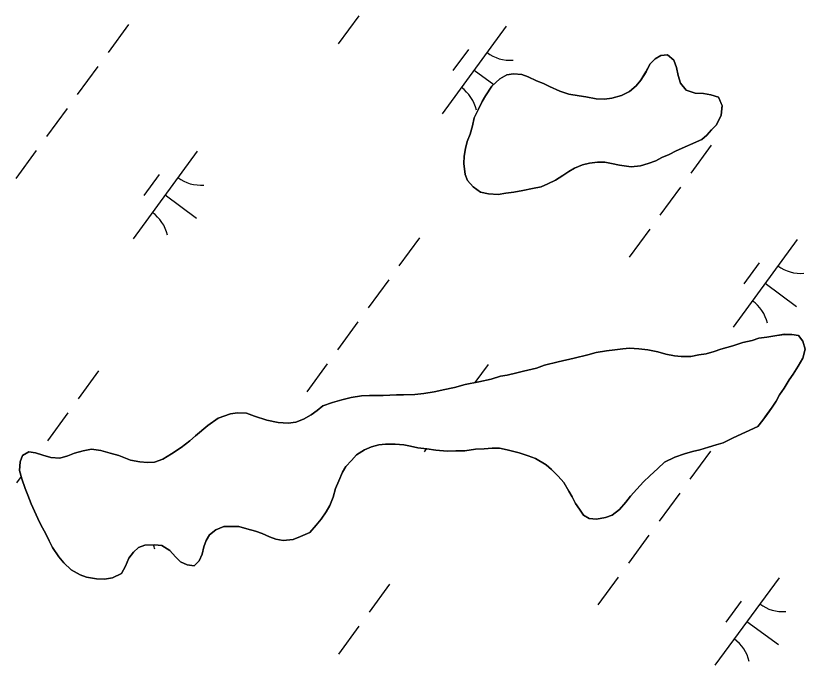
# Model space of a CAD drawing. Extents: x 3905714 to 3926767, y 183354 to 205755.
# Drawn here: x 3915807.3 to 3916171.3, y 196512.4 to 196811.8 of the extents above; entities that cross this region are included whole.
import ezdxf

# ---------------------------------------------------------------- set-up
doc = ezdxf.new("R2010")
doc.units = 0
doc.layers.add('V-TOPO-SHOR', color=7, linetype='Continuous')
doc.layers.add('V-WETL-SWMP', color=7, linetype='Continuous')

msp = doc.modelspace()

# ---------------------------------------------------------------- linework, layer by layer
at = {"layer": 'V-TOPO-SHOR'}
for points in [[(3916111.8, 196749.64), (3916108.66, 196747.83), (3916105.26, 196746.54), (3916102.38, 196744.99), (3916098.97, 196743.7), (3916095.31, 196742.68), (3916091.13, 196742.18), (3916085.65, 196743), (3916082, 196743.8), (3916078.87, 196744.34), (3916075.47, 196744.36), (3916071.81, 196743.86), (3916068.67, 196743.1), (3916065.01, 196741.55), (3916062.39, 196740), (3916059.5, 196738.19), (3916056.1, 196736.12), (3916052.69, 196734.31), (3916049.55, 196733.02), (3916045.63, 196732.26), (3916041.18, 196731.24), (3916037, 196730.49), (3916033.34, 196729.99), (3916029.68, 196729.48), (3916025.24, 196729.77), (3916021.59, 196730.58), (3916018.21, 196732.95), (3916015.61, 196735.83), (3916014.58, 196738.71), (3916013.83, 196743.68), (3916014.11, 196747.07), (3916014.65, 196750.73), (3916015.46, 196753.86), (3916016.78, 196757.24), (3916017.85, 196761.16), (3916018.66, 196764.81), (3916020.5, 196768.45), (3916022.36, 196772.36), (3916023.94, 196774.96), (3916026.84, 196779.39), (3916030.51, 196782.76), (3916033.66, 196784.57), (3916036.79, 196785.07), (3916040.71, 196784.79), (3916043.58, 196783.73), (3916047.48, 196781.88), (3916050.61, 196780.55), (3916053.48, 196779.23), (3916058.17, 196777.11), (3916062.33, 196775.78), (3916067.03, 196774.97), (3916070.16, 196774.43), (3916074.86, 196773.62), (3916078.78, 196773.34), (3916082.17, 196773.84), (3916086.62, 196775.12), (3916090.29, 196776.93), (3916093.44, 196779.52), (3916095.54, 196782.12), (3916097.91, 196786.02), (3916099.76, 196789.67), (3916102.13, 196792), (3916104.75, 196793.56), (3916107.88, 196793.8), (3916110.74, 196791.43), (3916112.03, 196788.03), (3916112.79, 196784.37), (3916113.81, 196780.7), (3916116.41, 196777.55), (3916120.58, 196776.23), (3916124.5, 196775.94), (3916127.89, 196775.4), (3916131.28, 196774.33), (3916133.08, 196770.4), (3916132.53, 196765.97), (3916130.42, 196761.54), (3916128.06, 196759.21), (3916125.95, 196756.87), (3916123.59, 196754.79), (3916111.8, 196749.64)], [(3915824.23, 196566.67), (3915822.68, 196569.81), (3915821.13, 196572.96), (3915818.8, 196577.15), (3915817.51, 196580.03), (3915815.96, 196583.43), (3915814.42, 196586.84), (3915812.87, 196590.77), (3915811.59, 196593.9), (3915810.05, 196598.36), (3915809.02, 196602.28), (3915809.31, 196606.19), (3915810.37, 196609.06), (3915813.25, 196610.87), (3915816.38, 196610.33), (3915819.77, 196609.27), (3915823.42, 196608.2), (3915827.6, 196607.91), (3915831.26, 196608.94), (3915834.4, 196610.23), (3915838.33, 196611.25), (3915842.25, 196612.01), (3915846.42, 196611.46), (3915850.86, 196610.13), (3915854.77, 196609.06), (3915860.24, 196606.94), (3915864.42, 196606.13), (3915868.07, 196605.85), (3915871.21, 196606.09), (3915875.13, 196607.38), (3915879.06, 196609.96), (3915883.52, 196612.81), (3915887.46, 196615.92), (3915890.08, 196618.26), (3915895.85, 196622.92), (3915900.58, 196626.29), (3915906.33, 196628.35), (3915909.47, 196628.85), (3915913.65, 196628.57), (3915917.29, 196627.24), (3915923.03, 196625.38), (3915928.25, 196624.3), (3915932.95, 196624.01), (3915936.35, 196624.52), (3915940.01, 196625.8), (3915943.42, 196627.87), (3915946.3, 196629.94), (3915948.93, 196632.02), (3915953.38, 196633.56), (3915957.56, 196634.84), (3915962.01, 196635.86), (3915966.71, 196636.61), (3915970.37, 196636.85), (3915976.64, 196636.82), (3915982.91, 196637.04), (3915986.04, 196637.02), (3915991.27, 196637.25), (3915995.45, 196637.75), (3916000.16, 196638.51), (3916005.12, 196639.52), (3916009.57, 196640.54), (3916014.54, 196641.82), (3916020.81, 196643.09), (3916026.57, 196644.36), (3916030.75, 196645.64), (3916033.89, 196646.15), (3916038.34, 196647.16), (3916041.48, 196647.93), (3916047.49, 196649.46), (3916051.16, 196650.74), (3916057.43, 196652.27), (3916064.75, 196654.06), (3916071.03, 196655.59), (3916074.96, 196656.61), (3916079.66, 196657.37), (3916083.58, 196657.87), (3916087.24, 196658.37), (3916090.38, 196658.61), (3916094.56, 196658.33), (3916098.73, 196657.78), (3916103.43, 196656.97), (3916107.08, 196655.9), (3916110.99, 196655.1), (3916114.12, 196654.82), (3916118.56, 196654.79), (3916122.22, 196655.55), (3916125.62, 196656.05), (3916129.28, 196657.08), (3916132.42, 196658.11), (3916137.92, 196659.64), (3916142.63, 196661.18), (3916146.81, 196662.2), (3916149.95, 196663.22), (3916153.61, 196663.73), (3916158.32, 196664.48), (3916161.72, 196664.98), (3916165.11, 196664.97), (3916168.24, 196664.42), (3916170.31, 196661.8), (3916171.34, 196658.14), (3916170.27, 196653.97)], [(3916170.27, 196653.97), (3916168.16, 196650.32), (3916165.79, 196646.68), (3916163.94, 196644.08), (3916161.57, 196640.18), (3916159.46, 196637.05), (3916157.88, 196634.19), (3916156.04, 196631.33), (3916153.66, 196627.94), (3916151.82, 196625.34), (3916149.45, 196622.48), (3916138.19, 196617.33)], [(3916138.19, 196617.33), (3916133.48, 196615.01), (3916130.34, 196613.98), (3916126.68, 196612.95), (3916122.75, 196611.67), (3916119.35, 196610.91), (3916115.69, 196609.88), (3916111.24, 196608.35), (3916106.52, 196606.02), (3916103.37, 196603.17), (3916099.7, 196599.79), (3916096.81, 196596.94), (3916093.66, 196593.56), (3916090.76, 196590.44), (3916088.66, 196587.58), (3916085.76, 196584.21), (3916082.35, 196581.61), (3916079.21, 196580.59), (3916075.03, 196579.83), (3916071.64, 196580.11), (3916069.03, 196581.69), (3916067.22, 196584.31), (3916065.41, 196586.93), (3916063.86, 196590.08), (3916062.31, 196592.7), (3916059.98, 196596.63), (3916057.39, 196599.52), (3916054.27, 196602.67), (3916051.93, 196604.77), (3916046.99, 196607.67), (3916043.6, 196609), (3916039.43, 196610.33), (3916033.95, 196611.67), (3916030.3, 196612.47), (3916026.9, 196612.49), (3916023.25, 196612.25), (3916019.33, 196612.02), (3916014.36, 196611.26), (3916010.18, 196611.29), (3916006.26, 196611.05), (3916001.04, 196611.6), (3915996.87, 196612.15), (3915992.69, 196612.7), (3915989.3, 196613.5), (3915986.17, 196614.04), (3915982.25, 196614.32), (3915977.81, 196614.35), (3915974.68, 196614.11), (3915971.28, 196613.08), (3915968.14, 196611.79), (3915964.46, 196609.46), (3915962.1, 196606.87), (3915959.47, 196604.01), (3915957.89, 196601.41), (3915956.3, 196597.5), (3915954.71, 196593.85), (3915953.64, 196589.94), (3915952.05, 196586.03), (3915950.47, 196583.17), (3915948.1, 196579.79), (3915945.73, 196576.93), (3915942.84, 196573.55), (3915938.65, 196571.74), (3915935.25, 196570.46), (3915930.54, 196569.96), (3915927.15, 196570.51), (3915924.28, 196571.57), (3915920.9, 196573.16), (3915917.77, 196574.22), (3915913.86, 196575.29), (3915910.21, 196576.35), (3915906.29, 196576.37), (3915903.16, 196576.39), (3915899.49, 196574.85), (3915896.6, 196572.52), (3915895.02, 196569.91), (3915893.96, 196567.05), (3915893.16, 196563.65), (3915891.83, 196560.53), (3915889.47, 196558.19), (3915886.34, 196558.73), (3915883.21, 196560.06), (3915880.88, 196562.42), (3915878.28, 196565.31), (3915874.64, 196567.68), (3915871.24, 196567.96), (3915866.8, 196567.73), (3915863.92, 196566.7), (3915861.56, 196564.62), (3915859.45, 196561.76), (3915857.87, 196558.12), (3915856.02, 196554.73), (3915851.83, 196552.67), (3915848.17, 196552.16), (3915844.51, 196552.19), (3915839.81, 196553), (3915836.95, 196554.06), (3915832.78, 196556.43), (3915829.41, 196559.59), (3915827.07, 196562.47), (3915824.23, 196566.67)]]:
    msp.add_lwpolyline(points, dxfattribs=at)
at = {"layer": 'V-WETL-SWMP'}
for p, q in [((3915965.44, 196811.84), (3915955.98, 196798.93)), ((3915859.28, 196807.8), (3915849.82, 196794.89)), ((3916033.45, 196807), (3916003.9, 196766.67)), ((3916015.99, 196796.24), (3916008.9, 196786.56)), ((3916102.13, 196792), (3916099.76, 196789.67)), ((3916104.75, 196793.55), (3916102.13, 196792)), ((3916107.89, 196793.8), (3916104.75, 196793.55)), ((3916110.74, 196791.43), (3916107.89, 196793.8)), ((3916112.03, 196788.03), (3916110.74, 196791.43)), ((3915845.09, 196788.44), (3915835.64, 196775.53)), ((3916099.76, 196789.67), (3916097.92, 196786.02)), ((3916112.79, 196784.37), (3916112.03, 196788.03)), ((3916018.67, 196786.84), (3916027.73, 196780.2)), ((3916033.66, 196784.57), (3916030.51, 196782.76)), ((3916036.79, 196785.07), (3916033.66, 196784.57)), ((3916040.71, 196784.79), (3916036.79, 196785.07)), ((3916043.58, 196783.73), (3916040.71, 196784.79)), ((3916097.92, 196786.02), (3916095.54, 196782.12)), ((3916113.81, 196780.7), (3916112.79, 196784.37)), ((3916030.51, 196782.76), (3916026.84, 196779.39)), ((3916047.48, 196781.88), (3916043.58, 196783.73)), ((3916050.61, 196780.55), (3916047.48, 196781.88)), ((3916053.48, 196779.23), (3916050.61, 196780.55)), ((3916095.54, 196782.12), (3916093.44, 196779.52)), ((3916116.41, 196777.55), (3916113.81, 196780.7)), ((3916026.84, 196779.39), (3916023.94, 196774.96)), ((3916058.16, 196777.11), (3916053.48, 196779.23)), ((3916062.33, 196775.78), (3916058.16, 196777.11)), ((3916090.29, 196776.93), (3916086.62, 196775.12)), ((3916093.44, 196779.52), (3916090.29, 196776.93)), ((3916120.58, 196776.23), (3916116.41, 196777.55)), ((3916023.94, 196774.96), (3916022.35, 196772.36)), ((3916067.03, 196774.97), (3916062.33, 196775.78)), ((3916070.16, 196774.43), (3916067.03, 196774.97)), ((3916074.86, 196773.62), (3916070.16, 196774.43)), ((3916078.77, 196773.34), (3916074.86, 196773.62)), ((3916082.17, 196773.84), (3916078.77, 196773.34)), ((3916086.62, 196775.12), (3916082.17, 196773.84)), ((3916124.5, 196775.94), (3916120.58, 196776.23)), ((3916127.89, 196775.4), (3916124.5, 196775.94)), ((3916131.28, 196774.33), (3916127.89, 196775.4)), ((3916133.08, 196770.41), (3916131.28, 196774.33)), ((3916022.35, 196772.36), (3916020.5, 196768.45)), ((3916132.53, 196765.97), (3916133.08, 196770.41)), ((3915830.91, 196769.08), (3915821.45, 196756.17)), ((3916020.5, 196768.45), (3916018.65, 196764.81)), ((3916130.42, 196761.54), (3916132.53, 196765.97)), ((3916018.65, 196764.81), (3916017.85, 196761.16)), ((3916017.85, 196761.16), (3916016.78, 196757.24)), ((3916125.95, 196756.87), (3916128.05, 196759.21)), ((3916128.05, 196759.21), (3916130.42, 196761.54)), ((3916016.78, 196757.24), (3916015.46, 196753.86)), ((3916123.59, 196754.79), (3916125.95, 196756.87)), ((3916015.46, 196753.86), (3916014.65, 196750.73)), ((3916111.81, 196749.64), (3916123.59, 196754.79)), ((3916127.99, 196752.25), (3916118.53, 196739.34)), ((3915816.72, 196749.72), (3915807.27, 196736.81)), ((3915890.91, 196749.39), (3915861.36, 196709.05)), ((3916014.65, 196750.73), (3916014.11, 196747.07)), ((3916105.26, 196746.54), (3916108.66, 196747.83)), ((3916108.66, 196747.83), (3916111.81, 196749.64)), ((3916014.11, 196747.07), (3916013.83, 196743.68)), ((3916071.81, 196743.86), (3916075.47, 196744.36)), ((3916075.47, 196744.36), (3916078.87, 196744.35)), ((3916078.87, 196744.35), (3916082, 196743.8)), ((3916098.97, 196743.7), (3916102.38, 196744.99)), ((3916102.38, 196744.99), (3916105.26, 196746.54)), ((3916013.83, 196743.68), (3916014.58, 196738.71)), ((3916062.39, 196740), (3916065.01, 196741.55)), ((3916065.01, 196741.55), (3916068.67, 196743.1)), ((3916068.67, 196743.1), (3916071.81, 196743.86)), ((3916082, 196743.8), (3916085.65, 196743)), ((3916085.65, 196743), (3916091.13, 196742.18)), ((3916091.13, 196742.18), (3916095.31, 196742.68)), ((3916095.31, 196742.68), (3916098.97, 196743.7)), ((3915873.46, 196738.62), (3915866.36, 196728.94)), ((3916014.58, 196738.71), (3916015.61, 196735.83)), ((3916056.1, 196736.12), (3916059.5, 196738.19)), ((3916059.5, 196738.19), (3916062.39, 196740)), ((3916015.61, 196735.83), (3916018.21, 196732.95)), ((3916049.55, 196733.02), (3916052.69, 196734.31)), ((3916052.69, 196734.31), (3916056.1, 196736.12)), ((3916018.21, 196732.95), (3916021.59, 196730.58)), ((3916021.59, 196730.58), (3916025.24, 196729.77)), ((3916025.24, 196729.77), (3916029.68, 196729.48)), ((3916029.68, 196729.48), (3916033.34, 196729.99)), ((3916033.34, 196729.99), (3916037, 196730.49)), ((3916037, 196730.49), (3916041.18, 196731.24)), ((3916041.18, 196731.24), (3916045.63, 196732.26)), ((3916045.63, 196732.26), (3916049.55, 196733.02)), ((3916113.8, 196732.89), (3916104.35, 196719.98)), ((3915876.13, 196729.22), (3915890.65, 196718.58)), ((3916099.62, 196713.53), (3916090.16, 196700.62)), ((3915993.46, 196709.49), (3915984, 196696.58)), ((3916167.63, 196708.7), (3916138.08, 196668.36)), ((3916150.17, 196697.93), (3916143.08, 196688.25)), ((3915979.27, 196690.13), (3915969.82, 196677.22)), ((3916152.85, 196688.53), (3916167.37, 196677.89)), ((3915965.09, 196670.77), (3915955.63, 196657.86)), ((3916158.32, 196664.48), (3916153.61, 196663.73)), ((3916161.72, 196664.99), (3916158.32, 196664.48)), ((3916165.11, 196664.96), (3916161.72, 196664.99)), ((3916168.24, 196664.42), (3916165.11, 196664.96)), ((3916170.32, 196661.8), (3916168.24, 196664.42)), ((3916142.63, 196661.18), (3916137.92, 196659.64)), ((3916146.81, 196662.2), (3916142.63, 196661.18)), ((3916149.95, 196663.22), (3916146.81, 196662.2)), ((3916153.61, 196663.73), (3916149.95, 196663.22)), ((3916171.34, 196658.14), (3916170.32, 196661.8)), ((3916079.66, 196657.37), (3916074.96, 196656.61)), ((3916083.58, 196657.87), (3916079.66, 196657.37)), ((3916087.24, 196658.37), (3916083.58, 196657.87)), ((3916090.38, 196658.61), (3916087.24, 196658.37)), ((3916094.56, 196658.33), (3916090.38, 196658.61)), ((3916098.73, 196657.78), (3916094.56, 196658.33)), ((3916103.43, 196656.97), (3916098.73, 196657.78)), ((3916107.08, 196655.9), (3916103.43, 196656.97)), ((3916129.28, 196657.08), (3916125.62, 196656.05)), ((3916132.42, 196658.1), (3916129.28, 196657.08)), ((3916137.92, 196659.64), (3916132.42, 196658.1)), ((3916170.27, 196653.96), (3916171.34, 196658.14)), ((3916064.76, 196654.06), (3916057.43, 196652.27)), ((3916071.03, 196655.59), (3916064.76, 196654.06)), ((3916074.96, 196656.61), (3916071.03, 196655.59)), ((3916110.99, 196655.1), (3916107.08, 196655.9)), ((3916114.12, 196654.82), (3916110.99, 196655.1)), ((3916118.56, 196654.79), (3916114.12, 196654.82)), ((3916122.22, 196655.55), (3916118.56, 196654.79)), ((3916125.62, 196656.05), (3916122.22, 196655.55)), ((3916168.16, 196650.32), (3916170.27, 196653.96)), ((3915950.9, 196651.41), (3915941.45, 196638.5)), ((3916025.09, 196651.08), (3916018.95, 196642.71)), ((3916047.49, 196649.46), (3916041.48, 196647.93)), ((3916051.16, 196650.74), (3916047.49, 196649.46)), ((3916057.43, 196652.27), (3916051.16, 196650.74)), ((3916165.79, 196646.68), (3916168.16, 196650.32)), ((3915845.49, 196648.12), (3915836.04, 196635.21)), ((3916033.89, 196646.15), (3916030.75, 196645.64)), ((3916038.34, 196647.16), (3916033.89, 196646.15)), ((3916041.48, 196647.93), (3916038.34, 196647.16)), ((3916163.94, 196644.08), (3916165.79, 196646.68)), ((3916020.81, 196643.09), (3916014.54, 196641.82)), ((3916026.57, 196644.36), (3916020.81, 196643.09)), ((3916030.75, 196645.64), (3916026.57, 196644.36)), ((3916161.57, 196640.17), (3916163.94, 196644.08)), ((3916000.16, 196638.51), (3915995.45, 196637.75)), ((3916005.12, 196639.52), (3916000.16, 196638.51)), ((3916009.57, 196640.54), (3916005.12, 196639.52)), ((3916007.63, 196640.32), (3916007.44, 196640.05)), ((3916014.54, 196641.82), (3916009.57, 196640.54)), ((3916159.46, 196637.05), (3916161.57, 196640.17)), ((3915962.01, 196635.86), (3915957.56, 196634.84)), ((3915966.71, 196636.61), (3915962.01, 196635.86)), ((3915970.37, 196636.85), (3915966.71, 196636.61)), ((3915976.64, 196636.82), (3915970.37, 196636.85)), ((3915982.91, 196637.04), (3915976.64, 196636.82)), ((3915986.04, 196637.02), (3915982.91, 196637.04)), ((3915991.27, 196637.25), (3915986.04, 196637.02)), ((3915995.45, 196637.75), (3915991.27, 196637.25)), ((3916157.88, 196634.19), (3916159.46, 196637.05)), ((3915948.93, 196632.02), (3915946.3, 196629.94)), ((3915953.38, 196633.56), (3915948.93, 196632.02)), ((3915957.56, 196634.84), (3915953.38, 196633.56)), ((3916153.66, 196627.95), (3916156.04, 196631.33)), ((3916156.04, 196631.33), (3916157.88, 196634.19)), ((3915831.31, 196628.76), (3915821.85, 196615.85)), ((3915906.33, 196628.35), (3915900.58, 196626.29)), ((3915909.47, 196628.85), (3915906.33, 196628.35)), ((3915913.65, 196628.57), (3915909.47, 196628.85)), ((3915917.3, 196627.24), (3915913.65, 196628.57)), ((3915943.42, 196627.87), (3915940.01, 196625.8)), ((3915946.3, 196629.94), (3915943.42, 196627.87)), ((3916151.82, 196625.34), (3916153.66, 196627.95)), ((3915900.58, 196626.29), (3915895.85, 196622.93)), ((3915923.03, 196625.38), (3915917.3, 196627.24)), ((3915928.25, 196624.3), (3915923.03, 196625.38)), ((3915932.95, 196624.01), (3915928.25, 196624.3)), ((3915936.35, 196624.52), (3915932.95, 196624.01)), ((3915940.01, 196625.8), (3915936.35, 196624.52)), ((3916149.45, 196622.48), (3916151.82, 196625.34)), ((3915895.85, 196622.93), (3915890.08, 196618.26)), ((3916138.19, 196617.33), (3916149.45, 196622.48)), ((3915890.08, 196618.26), (3915887.46, 196615.92)), ((3916133.48, 196615), (3916138.19, 196617.33)), ((3915887.46, 196615.92), (3915883.52, 196612.81)), ((3915968.14, 196611.79), (3915971.28, 196613.08)), ((3915971.28, 196613.08), (3915974.68, 196614.11)), ((3915974.68, 196614.11), (3915977.81, 196614.35)), ((3915977.81, 196614.35), (3915982.25, 196614.32)), ((3915982.25, 196614.32), (3915986.17, 196614.04)), ((3915986.17, 196614.04), (3915989.3, 196613.5)), ((3915989.3, 196613.5), (3915992.69, 196612.69)), ((3916126.68, 196612.95), (3916130.34, 196613.98)), ((3916130.34, 196613.98), (3916133.48, 196615)), ((3915813.25, 196610.87), (3915810.37, 196609.06)), ((3915816.38, 196610.33), (3915813.25, 196610.87)), ((3915819.77, 196609.27), (3915816.38, 196610.33)), ((3915834.4, 196610.23), (3915831.26, 196608.94)), ((3915838.33, 196611.25), (3915834.4, 196610.23)), ((3915842.25, 196612.01), (3915838.33, 196611.25)), ((3915846.43, 196611.46), (3915842.25, 196612.01)), ((3915850.86, 196610.13), (3915846.43, 196611.46)), ((3915854.77, 196609.06), (3915850.86, 196610.13)), ((3915879.06, 196609.96), (3915875.13, 196607.38)), ((3915883.52, 196612.81), (3915879.06, 196609.96)), ((3915962.1, 196606.87), (3915964.46, 196609.46)), ((3915964.46, 196609.46), (3915968.14, 196611.79)), ((3915992.69, 196612.69), (3915996.87, 196612.15)), ((3915996.59, 196612.18), (3915995.54, 196610.75)), ((3915996.87, 196612.15), (3916001.04, 196611.6)), ((3916001.04, 196611.6), (3916006.26, 196611.05)), ((3916006.26, 196611.05), (3916010.18, 196611.29)), ((3916010.18, 196611.29), (3916014.36, 196611.26)), ((3916014.36, 196611.26), (3916019.33, 196612.02)), ((3916019.33, 196612.02), (3916023.25, 196612.25)), ((3916023.25, 196612.25), (3916026.9, 196612.49)), ((3916026.9, 196612.49), (3916030.3, 196612.47)), ((3916030.3, 196612.47), (3916033.95, 196611.67)), ((3916033.95, 196611.67), (3916039.43, 196610.33)), ((3916039.43, 196610.33), (3916043.6, 196609)), ((3916111.24, 196608.34), (3916115.69, 196609.88)), ((3916115.69, 196609.88), (3916119.35, 196610.91)), ((3916127.64, 196611.18), (3916118.18, 196598.28)), ((3916119.35, 196610.91), (3916122.75, 196611.67)), ((3916122.75, 196611.67), (3916126.68, 196612.95)), ((3915809.31, 196606.19), (3915809.02, 196602.28)), ((3915810.37, 196609.06), (3915809.31, 196606.19)), ((3915823.42, 196608.2), (3915819.77, 196609.27)), ((3915827.6, 196607.91), (3915823.42, 196608.2)), ((3915831.26, 196608.94), (3915827.6, 196607.91)), ((3915860.24, 196606.94), (3915854.77, 196609.06)), ((3915864.42, 196606.13), (3915860.24, 196606.94)), ((3915868.07, 196605.85), (3915864.42, 196606.13)), ((3915871.21, 196606.09), (3915868.07, 196605.85)), ((3915875.13, 196607.38), (3915871.21, 196606.09)), ((3915959.47, 196604.01), (3915962.1, 196606.87)), ((3916043.6, 196609), (3916046.99, 196607.67)), ((3916046.99, 196607.67), (3916051.93, 196604.77)), ((3916103.37, 196603.17), (3916106.52, 196606.02)), ((3916106.52, 196606.02), (3916111.24, 196608.34)), ((3915809.02, 196602.28), (3915810.04, 196598.35)), ((3915957.89, 196601.41), (3915959.47, 196604.01)), ((3916051.93, 196604.77), (3916054.27, 196602.67)), ((3916054.27, 196602.67), (3916057.39, 196599.52)), ((3916099.7, 196599.79), (3916103.37, 196603.17)), ((3915809.78, 196599.37), (3915807.67, 196596.49)), ((3915956.3, 196597.5), (3915957.89, 196601.41)), ((3916057.39, 196599.52), (3916059.98, 196596.63)), ((3916096.81, 196596.94), (3916099.7, 196599.79)), ((3915810.04, 196598.35), (3915811.59, 196593.9)), ((3915954.71, 196593.85), (3915956.3, 196597.5)), ((3916059.98, 196596.63), (3916062.31, 196592.7)), ((3916093.65, 196593.56), (3916096.81, 196596.94)), ((3915811.59, 196593.9), (3915812.87, 196590.76)), ((3915953.64, 196589.94), (3915954.71, 196593.85)), ((3916062.31, 196592.7), (3916063.86, 196590.08)), ((3916090.76, 196590.44), (3916093.65, 196593.56)), ((3916113.45, 196591.82), (3916104, 196578.92)), ((3915812.87, 196590.76), (3915814.42, 196586.84)), ((3915952.05, 196586.03), (3915953.64, 196589.94)), ((3916063.86, 196590.08), (3916065.41, 196586.93)), ((3916085.76, 196584.2), (3916088.66, 196587.58)), ((3916088.66, 196587.58), (3916090.76, 196590.44)), ((3915814.42, 196586.84), (3915815.96, 196583.43)), ((3915950.47, 196583.17), (3915952.05, 196586.03)), ((3916065.41, 196586.93), (3916067.22, 196584.31)), ((3916067.22, 196584.31), (3916069.03, 196581.69)), ((3916082.35, 196581.61), (3916085.76, 196584.2)), ((3915815.96, 196583.43), (3915817.51, 196580.03)), ((3915948.1, 196579.79), (3915950.47, 196583.17)), ((3916069.03, 196581.69), (3916071.64, 196580.11)), ((3916075.03, 196579.83), (3916079.21, 196580.59)), ((3916079.21, 196580.59), (3916082.35, 196581.61)), ((3915817.51, 196580.03), (3915818.8, 196577.15)), ((3915818.8, 196577.15), (3915821.13, 196572.96)), ((3915942.84, 196573.55), (3915945.73, 196576.93)), ((3915945.73, 196576.93), (3915948.1, 196579.79)), ((3916071.64, 196580.11), (3916075.03, 196579.83)), ((3915896.6, 196572.51), (3915899.49, 196574.85)), ((3915899.49, 196574.85), (3915903.16, 196576.39)), ((3915903.16, 196576.39), (3915906.29, 196576.37)), ((3915906.29, 196576.37), (3915910.21, 196576.35)), ((3915910.21, 196576.35), (3915913.86, 196575.29)), ((3915913.86, 196575.29), (3915917.77, 196574.22)), ((3915917.77, 196574.22), (3915920.9, 196573.15)), ((3915920.9, 196573.15), (3915924.28, 196571.57)), ((3915938.65, 196571.74), (3915942.84, 196573.55)), ((3915821.13, 196572.96), (3915822.68, 196569.81)), ((3915822.68, 196569.81), (3915824.23, 196566.67)), ((3915893.96, 196567.04), (3915895.02, 196569.91)), ((3915895.02, 196569.91), (3915896.6, 196572.51)), ((3915924.28, 196571.57), (3915927.15, 196570.51)), ((3915927.15, 196570.51), (3915930.54, 196569.96)), ((3915930.54, 196569.96), (3915935.25, 196570.46)), ((3915935.25, 196570.46), (3915938.65, 196571.74)), ((3916099.27, 196572.46), (3916089.81, 196559.56)), ((3915824.23, 196566.67), (3915827.07, 196562.47)), ((3915861.56, 196564.62), (3915863.92, 196566.7)), ((3915863.92, 196566.7), (3915866.8, 196567.73)), ((3915866.8, 196567.73), (3915871.24, 196567.96)), ((3915871.24, 196567.96), (3915874.64, 196567.68)), ((3915874.64, 196567.68), (3915878.28, 196565.31)), ((3915893.16, 196563.65), (3915893.96, 196567.04)), ((3915827.07, 196562.47), (3915829.41, 196559.59)), ((3915859.45, 196561.76), (3915861.56, 196564.62)), ((3915878.28, 196565.31), (3915880.88, 196562.42)), ((3915880.88, 196562.42), (3915883.21, 196560.06)), ((3915891.83, 196560.53), (3915893.16, 196563.65)), ((3915829.41, 196559.59), (3915832.78, 196556.43)), ((3915857.87, 196558.11), (3915859.45, 196561.76)), ((3915883.21, 196560.06), (3915886.34, 196558.73)), ((3915886.34, 196558.73), (3915889.47, 196558.19)), ((3915889.47, 196558.19), (3915891.83, 196560.53)), ((3915832.78, 196556.43), (3915836.95, 196554.06)), ((3915856.02, 196554.73), (3915857.87, 196558.11)), ((3915836.95, 196554.06), (3915839.81, 196553)), ((3915839.81, 196553), (3915844.51, 196552.19)), ((3915844.51, 196552.19), (3915848.17, 196552.16)), ((3915848.17, 196552.16), (3915851.83, 196552.67)), ((3915851.83, 196552.67), (3915856.02, 196554.73)), ((3916085.08, 196553.1), (3916075.63, 196540.2)), ((3916159.27, 196552.78), (3916129.72, 196512.44)), ((3915979.67, 196549.81), (3915970.22, 196536.91)), ((3916141.81, 196542.01), (3916134.72, 196532.33)), ((3915965.49, 196530.45), (3915956.03, 196517.55)), ((3916144.49, 196532.61), (3916159.01, 196521.97))]:
    msp.add_line(p, q, dxfattribs=at)
for centre, start, end in [((3916035.19, 196808.98), 233, 274.5436), ((3916002.54, 196764.42), 13, 54.5436), ((3915892.65, 196751.36), 233, 274.5436), ((3915860, 196706.8), 13, 54.5436), ((3916169.37, 196710.67), 233, 274.5436), ((3916136.72, 196666.11), 13, 54.5436), ((3915854.23, 196561.98), 13, 19.764), ((3916161.01, 196554.75), 233, 274.5436), ((3916128.36, 196510.19), 13, 54.5436)]:
    msp.add_arc(centre, 17.62, start, end, dxfattribs=at)

doc.saveas('drawing.dxf')
